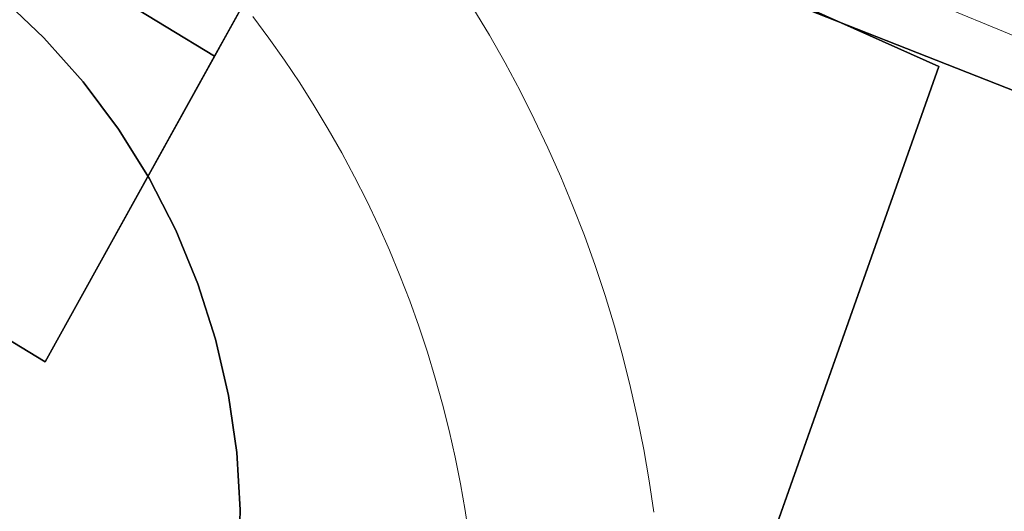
# Model space of a CAD drawing. Header units: inches. Extents: x -412 to -304, y -62 to 18.
# Tile 617 of 656: x -359.047 to -358.715, y -5.741 to -5.575. Entities that reach past the tile are written whole.
import ezdxf

# ---------------------------------------------------------------- set-up
doc = ezdxf.new("R2010")
doc.units = ezdxf.units.IN
doc.header["$LTSCALE"] = 32
doc.header["$MEASUREMENT"] = 0
for name, color, linetype, lineweight in [('Black', 7, 'Continuous', 18), ('DashLine', 7, 'Continuous', 13), ('Drawing', 7, 'Continuous', 18), ('Metal_MP', 7, 'Continuous', 5), ('None', 7, 'Continuous', 18), ('Plastic-MPWireManager', 7, 'Continuous', 25), ('SolidLine', 7, 'Continuous', 15), ('TIMotion-Frame', 7, 'Continuous', 18), ('Wood_1-H', 7, 'Continuous', 13)]:
    doc.layers.add(name, color=color, linetype=linetype, lineweight=lineweight)

# ---------------------------------------------------------------- blocks, each defined once
blk = doc.blocks.new('Group-20')
at = {"layer": 'Black'}
for points in [[(-34.54794, 16.53613, 28.9791), (34.54794, 16.53613, 28.9791), (34.54794, -16.53613, 28.9791), (-34.54794, -16.53613, 28.9791)], [(-34.54794, 16.53613, 27.70079), (34.54794, 16.53613, 27.70079), (34.54794, -16.53613, 27.70079), (-34.54794, -16.53613, 27.70079)]]:
    blk.add_3dface(points, dxfattribs=at)
at = {"layer": 'Wood_1-H'}
for points in [[(-35.96494, 17.95313, 28.99879), (35.96494, 17.95313, 28.99879), (35.96494, -17.95313, 28.99879), (-35.96494, -17.95313, 28.99879)], [(-35.96494, 17.95313, 28.9791), (35.96494, 17.95313, 28.9791), (35.96494, -17.95313, 28.9791), (-35.96494, -17.95313, 28.9791)]]:
    blk.add_3dface(points, dxfattribs=at)
blk = doc.blocks.new('MPHtAdjColumn-NoCable (3D)')
at = {"layer": 'Metal_MP'}
for points, invisible_edges in [([(1.58966, -0.74127, 23.4936), (1.64822, -0.5999, 23.4936), (1.53634, -0.55918, 23.4936), (1.48176, -0.69095, 23.4936)], 10), ([(1.48176, -0.69095, 2.3125), (1.53634, -0.55918, 2.3125), (1.64822, -0.5999, 2.3125), (1.58966, -0.74127, 2.3125)], 10), ([(1.64822, -0.5999, 2.3125), (1.64822, -0.5999, 23.4936), (1.58966, -0.74127, 23.4936), (1.58966, -0.74127, 2.3125)], 5)]:
    blk.add_3dface(points, dxfattribs=dict(at, invisible_edges=invisible_edges))
blk = doc.blocks.new('MPHtAdjLeg-16-NoCable (3D)')
at = {"layer": 'DashLine', "color": 7}
blk.add_blockref('MPHtAdjColumn-NoCable (3D)', (0, 0), dxfattribs=at)
blk = doc.blocks.new('MpHtAdjBase-3 (3D)')
at = {"layer": 'Black', "color": 7}
blk.add_blockref('MPHtAdjLeg-16-NoCable (3D)', (-21.55512, 0), dxfattribs=at)
blk = doc.blocks.new('MPHtAdjLegCoverPower (3D)')
at = {"layer": 'Metal_MP'}
for points, invisible_edges in [([(-0.89016, -1.63299, 23.83612), (-0.89564, -1.62563, 23.83612), (-0.83296, -1.60482, 23.83612), (-0.89016, -1.63299, 23.83612)], 14), ([(-0.89016, -1.63299, 2.26132), (-0.89564, -1.62563, 2.26132), (-0.83296, -1.60482, 2.26132), (-0.89016, -1.63299, 2.26132)], 14), ([(-0.88487, -1.64049, 23.83612), (-0.89016, -1.63299, 23.83612), (-0.83296, -1.60482, 23.83612), (-0.88487, -1.64049, 23.83612)], 14), ([(-0.88487, -1.64049, 2.26132), (-0.89016, -1.63299, 2.26132), (-0.83296, -1.60482, 2.26132), (-0.88487, -1.64049, 2.26132)], 14), ([(-0.87977, -1.64812, 23.83612), (-0.88487, -1.64049, 23.83612), (-0.83296, -1.60482, 23.83612), (-0.87977, -1.64812, 23.83612)], 14), ([(-0.87977, -1.64812, 2.26132), (-0.88487, -1.64049, 2.26132), (-0.83296, -1.60482, 2.26132), (-0.87977, -1.64812, 2.26132)], 14), ([(-0.87485, -1.65587, 23.83612), (-0.87977, -1.64812, 23.83612), (-0.83296, -1.60482, 23.83612), (-0.87485, -1.65587, 23.83612)], 14), ([(-0.87485, -1.65587, 2.26132), (-0.87977, -1.64812, 2.26132), (-0.83296, -1.60482, 2.26132), (-0.87485, -1.65587, 2.26132)], 14), ([(-0.87485, -1.65587, 23.83612), (-0.83296, -1.60482, 23.83612), (-0.80537, -1.65076, 23.83612), (-0.87485, -1.65587, 23.83612)], 15), ([(-0.87485, -1.65587, 2.26132), (-0.83296, -1.60482, 2.26132), (-0.80537, -1.65076, 2.26132), (-0.87485, -1.65587, 2.26132)], 15), ([(-0.83296, -1.60482, 23.83612), (-0.82125, -1.62279, 23.83612), (-0.80537, -1.65076, 23.83612), (-0.83296, -1.60482, 23.83612)], 15), ([(-0.83296, -1.60482, 2.26132), (-0.82125, -1.62279, 2.26132), (-0.80537, -1.65076, 2.26132), (-0.83296, -1.60482, 2.26132)], 15), ([(-0.82125, -1.62279, 23.83612), (-0.81573, -1.63198, 23.83612), (-0.80537, -1.65076, 23.83612), (-0.82125, -1.62279, 23.83612)], 14), ([(-0.82125, -1.62279, 2.26132), (-0.81573, -1.63198, 2.26132), (-0.80537, -1.65076, 2.26132), (-0.82125, -1.62279, 2.26132)], 14), ([(-0.81573, -1.63198, 23.83612), (-0.81043, -1.64131, 23.83612), (-0.80537, -1.65076, 23.83612), (-0.81573, -1.63198, 23.83612)], 12), ([(-0.81573, -1.63198, 2.26132), (-0.81043, -1.64131, 2.26132), (-0.80537, -1.65076, 2.26132), (-0.81573, -1.63198, 2.26132)], 12), ([(-0.87012, -1.66374, 23.83612), (-0.87485, -1.65587, 23.83612), (-0.80537, -1.65076, 23.83612), (-0.87012, -1.66374, 23.83612)], 14), ([(-0.87012, -1.66374, 2.26132), (-0.87485, -1.65587, 2.26132), (-0.80537, -1.65076, 2.26132), (-0.87012, -1.66374, 2.26132)], 14), ([(-0.86559, -1.67173, 23.83612), (-0.87012, -1.66374, 23.83612), (-0.80537, -1.65076, 23.83612), (-0.86559, -1.67173, 23.83612)], 14), ([(-0.86559, -1.67173, 2.26132), (-0.87012, -1.66374, 2.26132), (-0.80537, -1.65076, 2.26132), (-0.86559, -1.67173, 2.26132)], 14), ([(-0.86126, -1.67982, 23.83612), (-0.86559, -1.67173, 23.83612), (-0.80537, -1.65076, 23.83612), (-0.86126, -1.67982, 23.83612)], 14), ([(-0.86126, -1.67982, 2.26132), (-0.86559, -1.67173, 2.26132), (-0.80537, -1.65076, 2.26132), (-0.86126, -1.67982, 2.26132)], 14), ([(-0.85712, -1.68802, 23.83612), (-0.86126, -1.67982, 23.83612), (-0.80537, -1.65076, 23.83612), (-0.85712, -1.68802, 23.83612)], 14), ([(-0.85712, -1.68802, 2.26132), (-0.86126, -1.67982, 2.26132), (-0.80537, -1.65076, 2.26132), (-0.85712, -1.68802, 2.26132)], 14), ([(-0.85319, -1.69631, 23.83612), (-0.85712, -1.68802, 23.83612), (-0.80537, -1.65076, 23.83612), (-0.85319, -1.69631, 23.83612)], 14), ([(-0.85319, -1.69631, 2.26132), (-0.85712, -1.68802, 2.26132), (-0.80537, -1.65076, 2.26132), (-0.85319, -1.69631, 2.26132)], 14), ([(-0.85319, -1.69631, 23.83612), (-0.80537, -1.65076, 23.83612), (-0.78748, -1.68974, 23.83612), (-0.85319, -1.69631, 23.83612)], 15), ([(-0.85319, -1.69631, 2.26132), (-0.80537, -1.65076, 2.26132), (-0.78748, -1.68974, 2.26132), (-0.85319, -1.69631, 2.26132)], 15), ([(-0.80537, -1.65076, 23.83612), (-0.80054, -1.66034, 23.83612), (-0.79594, -1.67003, 23.83612), (-0.80537, -1.65076, 23.83612)], 12), ([(-0.80537, -1.65076, 23.83612), (-0.79594, -1.67003, 23.83612), (-0.78748, -1.68974, 23.83612), (-0.80537, -1.65076, 23.83612)], 15), ([(-0.80537, -1.65076, 2.26132), (-0.80054, -1.66034, 2.26132), (-0.79594, -1.67003, 2.26132), (-0.80537, -1.65076, 2.26132)], 12), ([(-0.80537, -1.65076, 2.26132), (-0.79594, -1.67003, 2.26132), (-0.78748, -1.68974, 2.26132), (-0.80537, -1.65076, 2.26132)], 15), ([(-0.79594, -1.67003, 23.83612), (-0.79159, -1.67983, 23.83612), (-0.78748, -1.68974, 23.83612), (-0.79594, -1.67003, 23.83612)], 12), ([(-0.79594, -1.67003, 2.26132), (-0.79159, -1.67983, 2.26132), (-0.78748, -1.68974, 2.26132), (-0.79594, -1.67003, 2.26132)], 12), ([(-0.84947, -1.7047, 23.83612), (-0.85319, -1.69631, 23.83612), (-0.78748, -1.68974, 23.83612), (-0.84947, -1.7047, 23.83612)], 14), ([(-0.84947, -1.7047, 2.26132), (-0.85319, -1.69631, 2.26132), (-0.78748, -1.68974, 2.26132), (-0.84947, -1.7047, 2.26132)], 14), ([(-0.84595, -1.71318, 23.83612), (-0.84947, -1.7047, 23.83612), (-0.78748, -1.68974, 23.83612), (-0.84595, -1.71318, 23.83612)], 14), ([(-0.84595, -1.71318, 2.26132), (-0.84947, -1.7047, 2.26132), (-0.78748, -1.68974, 2.26132), (-0.84595, -1.71318, 2.26132)], 14), ([(-0.84264, -1.72174, 23.83612), (-0.84595, -1.71318, 23.83612), (-0.78748, -1.68974, 23.83612), (-0.84264, -1.72174, 23.83612)], 14), ([(-0.84264, -1.72174, 2.26132), (-0.84595, -1.71318, 2.26132), (-0.78748, -1.68974, 2.26132), (-0.84264, -1.72174, 2.26132)], 14), ([(-0.84264, -1.72174, 23.83612), (-0.78748, -1.68974, 23.83612), (-0.77661, -1.72002, 23.83612), (-0.84264, -1.72174, 23.83612)], 15), ([(-0.84264, -1.72174, 2.26132), (-0.78748, -1.68974, 2.26132), (-0.77661, -1.72002, 2.26132), (-0.84264, -1.72174, 2.26132)], 15), ([(-0.78748, -1.68974, 23.83612), (-0.78361, -1.69974, 23.83612), (-0.77661, -1.72002, 23.83612), (-0.78748, -1.68974, 23.83612)], 14), ([(-0.78748, -1.68974, 2.26132), (-0.78361, -1.69974, 2.26132), (-0.77661, -1.72002, 2.26132), (-0.78748, -1.68974, 2.26132)], 14), ([(-0.78361, -1.69974, 23.83612), (-0.77999, -1.70984, 23.83612), (-0.77661, -1.72002, 23.83612), (-0.78361, -1.69974, 23.83612)], 12), ([(-0.78361, -1.69974, 2.26132), (-0.77999, -1.70984, 2.26132), (-0.77661, -1.72002, 2.26132), (-0.78361, -1.69974, 2.26132)], 12), ([(-0.83954, -1.73038, 23.83612), (-0.84264, -1.72174, 23.83612), (-0.77661, -1.72002, 23.83612), (-0.83954, -1.73038, 23.83612)], 14), ([(-0.83954, -1.73038, 2.26132), (-0.84264, -1.72174, 2.26132), (-0.77661, -1.72002, 2.26132), (-0.83954, -1.73038, 2.26132)], 14), ([(-0.83665, -1.73909, 23.83612), (-0.83954, -1.73038, 23.83612), (-0.77661, -1.72002, 23.83612), (-0.83665, -1.73909, 23.83612)], 14), ([(-0.83665, -1.73909, 2.26132), (-0.83954, -1.73038, 2.26132), (-0.77661, -1.72002, 2.26132), (-0.83665, -1.73909, 2.26132)], 14), ([(-0.83398, -1.74787, 23.83612), (-0.83665, -1.73909, 23.83612), (-0.77661, -1.72002, 23.83612), (-0.83398, -1.74787, 23.83612)], 14), ([(-0.83398, -1.74787, 2.26132), (-0.83665, -1.73909, 2.26132), (-0.77661, -1.72002, 2.26132), (-0.83398, -1.74787, 2.26132)], 14), ([(-0.83152, -1.75672, 23.83612), (-0.83398, -1.74787, 23.83612), (-0.77661, -1.72002, 23.83612), (-0.83152, -1.75672, 23.83612)], 14), ([(-0.83152, -1.75672, 2.26132), (-0.83398, -1.74787, 2.26132), (-0.77661, -1.72002, 2.26132), (-0.83152, -1.75672, 2.26132)], 14), ([(-0.83152, -1.75672, 23.83612), (-0.77661, -1.72002, 23.83612), (-0.76355, -1.772, 23.83612), (-0.83152, -1.75672, 23.83612)], 15), ([(-0.83152, -1.75672, 2.26132), (-0.77661, -1.72002, 2.26132), (-0.76355, -1.772, 2.26132), (-0.83152, -1.75672, 2.26132)], 15), ([(-0.77661, -1.72002, 23.83612), (-0.77349, -1.73028, 23.83612), (-0.77062, -1.74062, 23.83612), (-0.77661, -1.72002, 23.83612)], 12), ([(-0.77661, -1.72002, 23.83612), (-0.77062, -1.74062, 23.83612), (-0.76355, -1.772, 23.83612), (-0.77661, -1.72002, 23.83612)], 15), ([(-0.77661, -1.72002, 2.26132), (-0.77349, -1.73028, 2.26132), (-0.77062, -1.74062, 2.26132), (-0.77661, -1.72002, 2.26132)], 12), ([(-0.77661, -1.72002, 2.26132), (-0.77062, -1.74062, 2.26132), (-0.76355, -1.772, 2.26132), (-0.77661, -1.72002, 2.26132)], 15), ([(-0.77062, -1.74062, 23.83612), (-0.76801, -1.75102, 23.83612), (-0.76565, -1.76148, 23.83612), (-0.77062, -1.74062, 23.83612)], 12), ([(-0.77062, -1.74062, 23.83612), (-0.76565, -1.76148, 23.83612), (-0.76355, -1.772, 23.83612), (-0.77062, -1.74062, 23.83612)], 13), ([(-0.77062, -1.74062, 2.26132), (-0.76801, -1.75102, 2.26132), (-0.76565, -1.76148, 2.26132), (-0.77062, -1.74062, 2.26132)], 12), ([(-0.77062, -1.74062, 2.26132), (-0.76565, -1.76148, 2.26132), (-0.76355, -1.772, 2.26132), (-0.77062, -1.74062, 2.26132)], 13), ([(-0.82928, -1.76562, 23.83612), (-0.83152, -1.75672, 23.83612), (-0.76355, -1.772, 23.83612), (-0.82928, -1.76562, 23.83612)], 14), ([(-0.82928, -1.76562, 2.26132), (-0.83152, -1.75672, 2.26132), (-0.76355, -1.772, 2.26132), (-0.82928, -1.76562, 2.26132)], 14), ([(-0.82727, -1.77458, 23.83612), (-0.82928, -1.76562, 23.83612), (-0.76355, -1.772, 23.83612), (-0.82727, -1.77458, 23.83612)], 14), ([(-0.82727, -1.77458, 2.26132), (-0.82928, -1.76562, 2.26132), (-0.76355, -1.772, 2.26132), (-0.82727, -1.77458, 2.26132)], 14), ([(-0.82547, -1.78358, 23.83612), (-0.82727, -1.77458, 23.83612), (-0.76355, -1.772, 23.83612), (-0.82547, -1.78358, 23.83612)], 14), ([(-0.82547, -1.78358, 2.26132), (-0.82727, -1.77458, 2.26132), (-0.76355, -1.772, 2.26132), (-0.82547, -1.78358, 2.26132)], 14), ([(-0.82389, -1.79262, 23.83612), (-0.82547, -1.78358, 23.83612), (-0.76355, -1.772, 23.83612), (-0.82389, -1.79262, 23.83612)], 14), ([(-0.82389, -1.79262, 2.26132), (-0.82547, -1.78358, 2.26132), (-0.76355, -1.772, 2.26132), (-0.82389, -1.79262, 2.26132)], 14), ([(-0.82254, -1.8017, 23.83612), (-0.82389, -1.79262, 23.83612), (-0.76355, -1.772, 23.83612), (-0.82254, -1.8017, 23.83612)], 14), ([(-0.82254, -1.8017, 2.26132), (-0.82389, -1.79262, 2.26132), (-0.76355, -1.772, 2.26132), (-0.82254, -1.8017, 2.26132)], 14), ([(-0.82254, -1.8017, 23.83612), (-0.76355, -1.772, 23.83612), (-0.75774, -1.81449, 23.83612), (-0.82254, -1.8017, 23.83612)], 15), ([(-0.82254, -1.8017, 2.26132), (-0.76355, -1.772, 2.26132), (-0.75774, -1.81449, 2.26132), (-0.82254, -1.8017, 2.26132)], 15), ([(-0.76355, -1.772, 23.83612), (-0.76171, -1.78256, 23.83612), (-0.76012, -1.79317, 23.83612), (-0.76355, -1.772, 23.83612)], 12), ([(-0.76355, -1.772, 23.83612), (-0.76012, -1.79317, 23.83612), (-0.75774, -1.81449, 23.83612), (-0.76355, -1.772, 23.83612)], 15), ([(-0.76355, -1.772, 2.26132), (-0.76171, -1.78256, 2.26132), (-0.76012, -1.79317, 2.26132), (-0.76355, -1.772, 2.26132)], 12), ([(-0.76355, -1.772, 2.26132), (-0.76012, -1.79317, 2.26132), (-0.75774, -1.81449, 2.26132), (-0.76355, -1.772, 2.26132)], 15)]:
    blk.add_3dface(points, dxfattribs=dict(at, invisible_edges=invisible_edges))
for points in [[(-0.81573, -1.63198, 2.26132), (-0.81573, -1.63198, 23.83612), (-0.82125, -1.62279, 23.83612), (-0.82125, -1.62279, 2.26132)], [(-0.89564, -1.62563, 2.26132), (-0.89564, -1.62563, 23.83612), (-0.89016, -1.63299, 23.83612), (-0.89016, -1.63299, 2.26132)], [(-0.89016, -1.63299, 2.26132), (-0.89016, -1.63299, 23.83612), (-0.88487, -1.64049, 23.83612), (-0.88487, -1.64049, 2.26132)], [(-0.81043, -1.64131, 2.26132), (-0.81043, -1.64131, 23.83612), (-0.81573, -1.63198, 23.83612), (-0.81573, -1.63198, 2.26132)], [(-0.88487, -1.64049, 2.26132), (-0.88487, -1.64049, 23.83612), (-0.87977, -1.64812, 23.83612), (-0.87977, -1.64812, 2.26132)], [(-0.80537, -1.65076, 2.26132), (-0.80537, -1.65076, 23.83612), (-0.81043, -1.64131, 23.83612), (-0.81043, -1.64131, 2.26132)], [(-0.87977, -1.64812, 2.26132), (-0.87977, -1.64812, 23.83612), (-0.87485, -1.65587, 23.83612), (-0.87485, -1.65587, 2.26132)], [(-0.80054, -1.66034, 2.26132), (-0.80054, -1.66034, 23.83612), (-0.80537, -1.65076, 23.83612), (-0.80537, -1.65076, 2.26132)], [(-0.87485, -1.65587, 2.26132), (-0.87485, -1.65587, 23.83612), (-0.87012, -1.66374, 23.83612), (-0.87012, -1.66374, 2.26132)], [(-0.79594, -1.67003, 2.26132), (-0.79594, -1.67003, 23.83612), (-0.80054, -1.66034, 23.83612), (-0.80054, -1.66034, 2.26132)], [(-0.87012, -1.66374, 2.26132), (-0.87012, -1.66374, 23.83612), (-0.86559, -1.67173, 23.83612), (-0.86559, -1.67173, 2.26132)], [(-0.86559, -1.67173, 2.26132), (-0.86559, -1.67173, 23.83612), (-0.86126, -1.67982, 23.83612), (-0.86126, -1.67982, 2.26132)], [(-0.79159, -1.67983, 2.26132), (-0.79159, -1.67983, 23.83612), (-0.79594, -1.67003, 23.83612), (-0.79594, -1.67003, 2.26132)], [(-0.86126, -1.67982, 2.26132), (-0.86126, -1.67982, 23.83612), (-0.85712, -1.68802, 23.83612), (-0.85712, -1.68802, 2.26132)], [(-0.78748, -1.68974, 2.26132), (-0.78748, -1.68974, 23.83612), (-0.79159, -1.67983, 23.83612), (-0.79159, -1.67983, 2.26132)], [(-0.85712, -1.68802, 2.26132), (-0.85712, -1.68802, 23.83612), (-0.85319, -1.69631, 23.83612), (-0.85319, -1.69631, 2.26132)], [(-0.78361, -1.69974, 2.26132), (-0.78361, -1.69974, 23.83612), (-0.78748, -1.68974, 23.83612), (-0.78748, -1.68974, 2.26132)], [(-0.85319, -1.69631, 2.26132), (-0.85319, -1.69631, 23.83612), (-0.84947, -1.7047, 23.83612), (-0.84947, -1.7047, 2.26132)], [(-0.77999, -1.70984, 2.26132), (-0.77999, -1.70984, 23.83612), (-0.78361, -1.69974, 23.83612), (-0.78361, -1.69974, 2.26132)], [(-0.84947, -1.7047, 2.26132), (-0.84947, -1.7047, 23.83612), (-0.84595, -1.71318, 23.83612), (-0.84595, -1.71318, 2.26132)], [(-0.77661, -1.72002, 2.26132), (-0.77661, -1.72002, 23.83612), (-0.77999, -1.70984, 23.83612), (-0.77999, -1.70984, 2.26132)], [(-0.84595, -1.71318, 2.26132), (-0.84595, -1.71318, 23.83612), (-0.84264, -1.72174, 23.83612), (-0.84264, -1.72174, 2.26132)], [(-0.84264, -1.72174, 2.26132), (-0.84264, -1.72174, 23.83612), (-0.83954, -1.73038, 23.83612), (-0.83954, -1.73038, 2.26132)], [(-0.77349, -1.73028, 2.26132), (-0.77349, -1.73028, 23.83612), (-0.77661, -1.72002, 23.83612), (-0.77661, -1.72002, 2.26132)], [(-0.83954, -1.73038, 2.26132), (-0.83954, -1.73038, 23.83612), (-0.83665, -1.73909, 23.83612), (-0.83665, -1.73909, 2.26132)], [(-0.77062, -1.74062, 2.26132), (-0.77062, -1.74062, 23.83612), (-0.77349, -1.73028, 23.83612), (-0.77349, -1.73028, 2.26132)], [(-0.83665, -1.73909, 2.26132), (-0.83665, -1.73909, 23.83612), (-0.83398, -1.74787, 23.83612), (-0.83398, -1.74787, 2.26132)], [(-0.76801, -1.75102, 2.26132), (-0.76801, -1.75102, 23.83612), (-0.77062, -1.74062, 23.83612), (-0.77062, -1.74062, 2.26132)], [(-0.83398, -1.74787, 2.26132), (-0.83398, -1.74787, 23.83612), (-0.83152, -1.75672, 23.83612), (-0.83152, -1.75672, 2.26132)], [(-0.76565, -1.76148, 2.26132), (-0.76565, -1.76148, 23.83612), (-0.76801, -1.75102, 23.83612), (-0.76801, -1.75102, 2.26132)], [(-0.83152, -1.75672, 2.26132), (-0.83152, -1.75672, 23.83612), (-0.82928, -1.76562, 23.83612), (-0.82928, -1.76562, 2.26132)], [(-0.76355, -1.772, 2.26132), (-0.76355, -1.772, 23.83612), (-0.76565, -1.76148, 23.83612), (-0.76565, -1.76148, 2.26132)], [(-0.82928, -1.76562, 2.26132), (-0.82928, -1.76562, 23.83612), (-0.82727, -1.77458, 23.83612), (-0.82727, -1.77458, 2.26132)], [(-0.76171, -1.78256, 2.26132), (-0.76171, -1.78256, 23.83612), (-0.76355, -1.772, 23.83612), (-0.76355, -1.772, 2.26132)], [(-0.82727, -1.77458, 2.26132), (-0.82727, -1.77458, 23.83612), (-0.82547, -1.78358, 23.83612), (-0.82547, -1.78358, 2.26132)], [(-0.76012, -1.79317, 2.26132), (-0.76012, -1.79317, 23.83612), (-0.76171, -1.78256, 23.83612), (-0.76171, -1.78256, 2.26132)], [(-0.82547, -1.78358, 2.26132), (-0.82547, -1.78358, 23.83612), (-0.82389, -1.79262, 23.83612), (-0.82389, -1.79262, 2.26132)], [(-0.82389, -1.79262, 2.26132), (-0.82389, -1.79262, 23.83612), (-0.82254, -1.8017, 23.83612), (-0.82254, -1.8017, 2.26132)]]:
    blk.add_3dface(points, dxfattribs=at)
at = {"layer": 'Plastic-MPWireManager'}
for points, invisible_edges in [([(-0.72145, -1.6181, 2.3125), (-0.57857, -1.67452, 2.3125), (-0.08203, -0.23824, 2.3125), (-0.10248, -0.23018, 2.3125)], 10), ([(-1.54952, -0.85891, 2.15502), (-0.12826, -1.767, 2.15502), (-0.28085, -1.74925, 2.15502), (-0.43133, -1.71835, 2.15502)], 9), ([(-1.54952, -0.85891, 2.15502), (0.17866, -1.76262, 2.15502), (0.0253, -1.77147, 2.15502), (-0.12826, -1.767, 2.15502)], 9), ([(-0.43133, -1.71835, 2.15502), (-0.57857, -1.67452, 2.15502), (-0.72145, -1.6181, 2.15502), (-1.54952, -0.85891, 2.15502)], 12), ([(-1.54952, -0.85891, 2.15502), (0.76736, -1.59684, 2.15502), (0.62615, -1.65732, 2.15502), (0.48022, -1.70533, 2.15502)], 9), ([(0.48022, -1.70533, 2.15502), (0.33069, -1.74052, 2.15502), (0.17866, -1.76262, 2.15502), (-1.54952, -0.85891, 2.15502)], 12), ([(-0.98066, -1.61909, 23.9188), (-0.96617, -1.63287, 23.9188), (-0.56957, -1.29784, 23.9188), (-0.66381, -1.25226, 23.9188)], 10), ([(-0.56957, -1.29784, 23.9188), (-0.96617, -1.63287, 23.9188), (-0.95293, -1.64779, 23.9188)], 9), ([(-0.47222, -1.33634, 23.9188), (-0.56957, -1.29784, 23.9188), (-0.95293, -1.64779, 23.9188), (-0.94104, -1.6637, 23.9188)], 10), ([(-0.47222, -1.33634, 23.9188), (-0.94104, -1.6637, 23.9188), (-0.93066, -1.68034, 23.9188)], 9), ([(-0.93066, -1.68034, 23.9188), (-0.92165, -1.69788, 23.9188), (-0.47222, -1.33634, 23.9188)], 10), ([(-0.47222, -1.33634, 23.9188), (-0.92165, -1.69788, 23.9188), (-0.91415, -1.71605, 23.9188)], 9), ([(-0.47222, -1.33634, 23.9188), (-0.91415, -1.71605, 23.9188), (-0.90821, -1.73472, 23.9188)], 9), ([(-0.47222, -1.33634, 23.9188), (-0.90821, -1.73472, 23.9188), (-0.90384, -1.75374, 23.9188)], 9), ([(-0.47222, -1.33634, 23.9188), (-0.90384, -1.75374, 23.9188), (-0.90107, -1.773, 23.9188)], 9), ([(-0.47222, -1.33634, 23.9188), (-0.90107, -1.773, 23.9188), (-0.8999, -1.79235, 23.9188)], 9), ([(-0.71393, -2.02035, 23.9188), (-0.47222, -1.33634, 23.9188), (-0.8999, -1.79235, 23.9188), (-0.90031, -1.81167, 23.9188)], 10), ([(-0.47222, -1.33634, 23.9188), (-0.71393, -2.02035, 23.9188), (-0.71393, -2.02035, 23.44636), (-0.52469, -1.48482, 23.44636)], 8), ([(-0.64377, -1.43721, 23.44636), (-0.66394, -1.64254, 23.44636), (-0.78384, -1.58882, 23.44636)], 9), ([(-0.64377, -1.43721, 23.44636), (-0.52469, -1.48482, 23.44636), (-0.66394, -1.64254, 23.44636)], 10), ([(-0.78817, -1.99411, 23.44636), (-0.66394, -1.64254, 23.44636), (-0.52469, -1.48482, 23.44636), (-0.71393, -2.02035, 23.44636)], 10), ([(-0.89944, -1.52636, 23.84006), (-0.96617, -1.63287, 23.84006), (-0.98066, -1.61909, 23.84006)], 9), ([(-0.95293, -1.64779, 23.84006), (-0.96617, -1.63287, 23.84006), (-0.89944, -1.52636, 23.84006), (-0.78384, -1.58882, 23.84006)], 10), ([(-0.85891, -1.54952, 2.15502), (-0.9658, -1.74235, 2.15502), (-1.1016, -1.65983, 2.15502), (-1.23039, -1.56675, 2.15502)], 8), ([(-1.03629, -1.56142, 2.3125), (-0.90854, -1.63905, 2.3125), (-0.85891, -1.54952, 2.3125)], 8), ([(-0.9658, -1.74235, 2.15502), (-0.85891, -1.54952, 2.15502), (-0.85891, -1.54952, 2.3125), (-0.90854, -1.63905, 2.3125)], 8), ([(-1.1016, -1.65983, 3.29675), (-0.9658, -1.74235, 3.29675), (-0.90854, -1.63905, 3.29675), (-1.03629, -1.56142, 3.29675)], 8), ([(-1.03629, -1.56142, 2.3125), (-1.03629, -1.56142, 3.29675), (-0.90854, -1.63905, 3.29675), (-0.90854, -1.63905, 2.3125)], 1), ([(-0.94104, -1.6637, 23.84006), (-0.95293, -1.64779, 23.84006), (-0.78384, -1.58882, 23.84006)], 10), ([(-0.93066, -1.68034, 23.84006), (-0.94104, -1.6637, 23.84006), (-0.78384, -1.58882, 23.84006)], 10), ([(-0.78384, -1.58882, 23.84006), (-0.66394, -1.64254, 23.84006), (-0.92165, -1.69788, 23.84006), (-0.93066, -1.68034, 23.84006)], 10), ([(-0.66394, -1.64254, 23.44636), (-0.66394, -1.64254, 23.84006), (-0.78384, -1.58882, 23.84006), (-0.78384, -1.58882, 23.44636)], 4), ([(-0.96617, -1.63287, 23.84006), (-0.96617, -1.63287, 23.9188), (-0.98066, -1.61909, 23.9188), (-0.98066, -1.61909, 23.84006)], 5), ([(-0.57857, -1.67452, 2.15502), (-0.57857, -1.67452, 2.3125), (-0.72145, -1.6181, 2.3125), (-0.72145, -1.6181, 2.15502)], 5), ([(-0.95293, -1.64779, 23.84006), (-0.95293, -1.64779, 23.9188), (-0.96617, -1.63287, 23.9188), (-0.96617, -1.63287, 23.84006)], 5), ([(-0.90854, -1.63905, 2.3125), (-0.90854, -1.63905, 3.29675), (-0.9658, -1.74235, 3.29675), (-0.9658, -1.74235, 2.15502)], 8), ([(-0.91415, -1.71605, 23.84006), (-0.92165, -1.69788, 23.84006), (-0.66394, -1.64254, 23.84006)], 10), ([(-0.90821, -1.73472, 23.84006), (-0.91415, -1.71605, 23.84006), (-0.66394, -1.64254, 23.84006)], 10), ([(-0.90384, -1.75374, 23.84006), (-0.90821, -1.73472, 23.84006), (-0.66394, -1.64254, 23.84006)], 10), ([(-0.90581, -1.84969, 23.84006), (-0.90229, -1.83083, 23.84006), (-0.66394, -1.64254, 23.84006), (-0.78817, -1.99411, 23.84006)], 10), ([(-0.90107, -1.773, 23.84006), (-0.90384, -1.75374, 23.84006), (-0.66394, -1.64254, 23.84006)], 10), ([(-0.90229, -1.83083, 23.84006), (-0.90031, -1.81167, 23.84006), (-0.66394, -1.64254, 23.84006)], 10), ([(-0.8999, -1.79235, 23.84006), (-0.90107, -1.773, 23.84006), (-0.66394, -1.64254, 23.84006)], 10), ([(-0.90031, -1.81167, 23.84006), (-0.8999, -1.79235, 23.84006), (-0.66394, -1.64254, 23.84006)], 10), ([(-0.94104, -1.6637, 23.84006), (-0.94104, -1.6637, 23.9188), (-0.95293, -1.64779, 23.9188), (-0.95293, -1.64779, 23.84006)], 5), ([(-0.9658, -1.74235, 2.15502), (-0.9658, -1.74235, 3.29675), (-1.1016, -1.65983, 3.29675), (-1.1016, -1.65983, 2.15502)], 4), ([(-0.93066, -1.68034, 23.84006), (-0.93066, -1.68034, 23.9188), (-0.94104, -1.6637, 23.9188), (-0.94104, -1.6637, 23.84006)], 5), ([(-0.92165, -1.69788, 23.84006), (-0.92165, -1.69788, 23.9188), (-0.93066, -1.68034, 23.9188), (-0.93066, -1.68034, 23.84006)], 5), ([(-0.91415, -1.71605, 23.84006), (-0.91415, -1.71605, 23.9188), (-0.92165, -1.69788, 23.9188), (-0.92165, -1.69788, 23.84006)], 5), ([(-0.90821, -1.73472, 23.84006), (-0.90821, -1.73472, 23.9188), (-0.91415, -1.71605, 23.9188), (-0.91415, -1.71605, 23.84006)], 5), ([(-0.90384, -1.75374, 23.84006), (-0.90384, -1.75374, 23.9188), (-0.90821, -1.73472, 23.9188), (-0.90821, -1.73472, 23.84006)], 5), ([(-0.90107, -1.773, 23.84006), (-0.90107, -1.773, 23.9188), (-0.90384, -1.75374, 23.9188), (-0.90384, -1.75374, 23.84006)], 5), ([(-0.8999, -1.79235, 23.84006), (-0.8999, -1.79235, 23.9188), (-0.90107, -1.773, 23.9188), (-0.90107, -1.773, 23.84006)], 5), ([(-0.90031, -1.81167, 23.84006), (-0.90031, -1.81167, 23.9188), (-0.8999, -1.79235, 23.9188), (-0.8999, -1.79235, 23.84006)], 5)]:
    blk.add_3dface(points, dxfattribs=dict(at, invisible_edges=invisible_edges))
blk.add_3dface([(-0.78817, -1.99411, 23.44636), (-0.78817, -1.99411, 23.84006), (-0.66394, -1.64254, 23.84006), (-0.66394, -1.64254, 23.44636)], dxfattribs=at)
blk = doc.blocks.new('TL9-Upper (3D)')
at = {"layer": 'TIMotion-Frame'}
for points in [[(-1.81112, -1.33858, -2.28346), (-1.81112, 5.49213, -2.28346), (1.81092, 5.49213, -2.28346), (1.81092, -1.33858, -2.28346)], [(-2.06693, -1.0315, -0.29528), (2.06693, -1.0315, -0.29528), (2.06693, 5.15748, -0.29528), (-2.06693, 5.15748, -0.29528)]]:
    blk.add_3dface(points, dxfattribs=at)
blk = doc.blocks.new('TEK04-Frame (3D)')
at = {"layer": 'DashLine', "color": 7, "rotation": 270}
blk.add_blockref('TL9-Upper (3D)', (-0.01952, 0, 0.21654), dxfattribs=at)
blk = doc.blocks.new('Group-23')
at = {"layer": 'None'}
blk.add_blockref('Group-20', (0, 0), dxfattribs=at)
at = {"layer": 'SolidLine', "color": 7}
for name, p in [('MpHtAdjBase-3 (3D)', (0, 0)), ('TEK04-Frame (3D)', (-21.55512, 0, 27.70079))]:
    blk.add_blockref(name, p, dxfattribs=at)
at = {"layer": 'SolidLine', "color": 7, "rotation": 90}
blk.add_blockref('MPHtAdjLegCoverPower (3D)', (-21.55512, 0), dxfattribs=at)
blk = doc.blocks.new('MP Ht Adju Rect Table (3D)')
at = {"layer": 'None'}
blk.add_blockref('Group-23', (0, 0), dxfattribs=at)
at = {"layer": 'Drawing', "color": 0, "flags": 1}
for tag in ['Catalog', 'Option1', 'Option2', 'Option3', 'Option4', 'Option5', 'Option6', 'Option7', 'Option8', 'Option9', 'Option10', 'Option11', 'Option12', 'FinishGroup', 'Discount', 'Tag', 'Custom', 'Item2', 'Item3', 'Item6', 'Item9', 'Item10', 'Item12', 'Item13', 'Item16', 'Item19', 'Item20', 'Item21', 'Item22', 'Item23', 'Item24', 'Item25', 'Item8', 'Item18', 'Item1', 'Item4', 'Item5', 'Item7', 'Item11', 'Item14', 'Item15', 'Item17']:
    blk.add_attdef(tag, (-16.60664, -46.53056), '', height=0.00709, dxfattribs=at)

msp = doc.modelspace()

# ---------------------------------------------------------------- block references
at = {"layer": 'Drawing', "rotation": 270}
msp.add_blockref('MP Ht Adju Rect Table (3D)', (-358.07283, -25.50309), dxfattribs=at)

doc.saveas('drawing.dxf')
